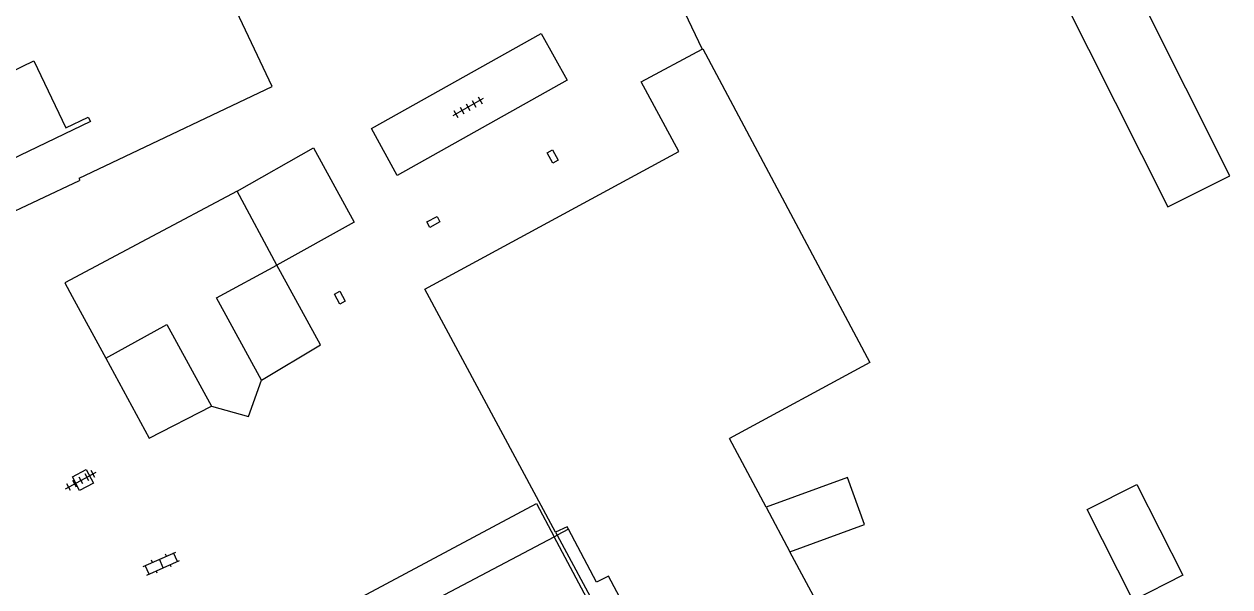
# Model space of a CAD drawing. Extents: x 137999 to 141000, y 397500 to 400501.
# Drawn here: x 138189.6 to 138267.6, y 400110.7 to 400147.1 of the extents above; entities that cross this region are included whole.
import ezdxf

# ---------------------------------------------------------------- set-up
doc = ezdxf.new("R2010")
doc.units = 0
for name, color, linetype in [('gg-afsc-hekwerk', 7, 'Continuous'), ('gg-afsc-muur', 7, 'Continuous'), ('gg-bbg-bijgebouw', 7, 'Continuous'), ('gg-bbg-gedigitaliseerde bebouwing', 7, 'Continuous'), ('gg-bbg-hoofdgebouw', 7, 'Continuous'), ('gg-bbg-luifel en loopbrug', 7, 'Continuous'), ('gg-bbg-overig bouwwerk', 7, 'Continuous'), ('gg-bbg-tussenscheiding', 7, 'Continuous'), ('gg-knt-verharding', 7, 'Continuous'), ('gg-knt-verharding nz', 7, 'Continuous'), ('gt-grn-vlakafsluiter', 7, 'Continuous'), ('gt-symb-klinker verharding', 7, 'Continuous'), ('gt-symb-kolk center center', 7, 'Continuous'), ('gt-symb-tegel verharding', 7, 'Continuous')]:
    doc.layers.add(name, color=color, linetype=linetype)

# ---------------------------------------------------------------- blocks, each defined once
blk = doc.blocks.new('gt0-KOLKCC')
at = {"layer": 'gt-symb-kolk center center'}
blk.add_lwpolyline([(-0.375, 0.2), (0.375, 0.2), (0.375, -0.2), (-0.375, -0.2)], close=True, dxfattribs=at)
blk = doc.blocks.new('gt0-TEG1')
at = {"layer": 'gt-symb-tegel verharding'}
for p, q in [((-1.125, 0), (1.125, 0)), ((-0.9, -0.25), (-0.9, 0.25)), ((-0.45, -0.25), (-0.45, 0.25)), ((0, -0.25), (0, 0.25)), ((0.45, -0.25), (0.45, 0.25)), ((0.9, -0.25), (0.9, 0.25))]:
    blk.add_line(p, q, dxfattribs=at)
blk = doc.blocks.new('gt0-KL1')
at = {"layer": 'gt-symb-klinker verharding'}
for p, q in [((-1.15, 0.3), (1.15, 0.3)), ((-1, -0.3), (-1, 0.3)), ((-0.5, 0.3), (-0.5, 0.45)), ((0, -0.3), (0, 0.3)), ((0.5, 0.3), (0.5, 0.45)), ((1, -0.3), (1, 0.3)), ((-1.15, -0.3), (1.15, -0.3)), ((-0.5, -0.45), (-0.5, -0.3)), ((0.5, -0.45), (0.5, -0.3))]:
    blk.add_line(p, q, dxfattribs=at)

msp = doc.modelspace()

# ---------------------------------------------------------------- linework, layer by layer
at = {"layer": 'gg-afsc-hekwerk'}
for p, q in [((138224.851, 400163.737), (138233.451, 400145.511)), ((138179.527, 400130.568), (138193.189, 400137.032))]:
    msp.add_line(p, q, dxfattribs=at)
msp.add_lwpolyline([(138212.088, 400140.379), (138223.041, 400146.531), (138224.732, 400143.512), (138213.738, 400137.339), (138212.088, 400140.379)], dxfattribs=at)
at = {"layer": 'gg-afsc-muur'}
for p, q in [((138193.175, 400137.179), (138194.851, 400137.974)), ((138208.774, 400126.397), (138205.945, 400131.551)), ((138194.888, 400125.543), (138197.7, 400120.369))]:
    msp.add_line(p, q, dxfattribs=at)
msp.add_lwpolyline([(138194.851, 400137.974), (138205.66, 400143.102), (138197.61, 400160.113)], dxfattribs=at)
at = {"layer": 'gg-bbg-bijgebouw'}
for p, q in [((138203.38, 400136.326), (138197.541, 400133.22)), ((138205.945, 400131.551), (138203.38, 400136.326)), ((138192.722, 400129.53), (138194.888, 400125.543))]:
    msp.add_line(p, q, dxfattribs=at)
for points in [[(138197.541, 400133.22), (138192.247, 400130.404), (138192.722, 400129.53)], [(138204.972, 400124.1), (138202.055, 400129.437), (138205.945, 400131.551)], [(138194.888, 400125.543), (138198.852, 400127.709), (138201.732, 400122.438)], [(138201.732, 400122.438), (138204.129, 400121.754), (138204.972, 400124.1)], [(138258.362, 400115.745), (138261.57, 400117.373), (138264.552, 400111.496), (138261.342, 400109.867), (138258.362, 400115.745)]]:
    msp.add_lwpolyline(points, dxfattribs=at)
at = {"layer": 'gg-bbg-gedigitaliseerde bebouwing'}
for p, q in [((138237.597, 400115.898), (138235.23, 400120.33)), ((138242.69, 400106.36), (138239.135, 400113.017))]:
    msp.add_line(p, q, dxfattribs=at)
for points in [[(138179.21, 400143.51), (138186.29, 400146.901), (138187.876, 400143.615), (138190.232, 400144.753), (138192.319, 400140.429), (138193.764, 400141.126), (138193.903, 400140.837), (138182.99, 400135.61)], [(138239.135, 400113.017), (138243.957, 400114.772), (138242.851, 400117.81), (138237.597, 400115.898)]]:
    msp.add_lwpolyline(points, dxfattribs=at)
at = {"layer": 'gg-bbg-hoofdgebouw'}
msp.add_line((138223.98, 400114.27), (138215.526, 400129.997), dxfattribs=at)
for points in [[(138215.526, 400129.997), (138231.96, 400138.889), (138229.514, 400143.409), (138233.451, 400145.511)], [(138233.451, 400145.511), (138233.505, 400145.54), (138244.309, 400125.249), (138235.23, 400120.33)], [(138224.814, 400114.472), (138224.73, 400114.63), (138223.98, 400114.27)], [(138231.211, 400104.255), (138227.4, 400111.43), (138226.63, 400111.05), (138224.814, 400114.472)]]:
    msp.add_lwpolyline(points, dxfattribs=at)
at = {"layer": 'gg-bbg-luifel en loopbrug'}
for p in [(138224.814, 400114.472), (138223.891, 400113.984)]:
    msp.add_line(p, (138224.081, 400114.084), dxfattribs=at)
msp.add_lwpolyline([(138213.983, 400099.446), (138210.126, 400106.703), (138223.891, 400113.984)], dxfattribs=at)
at = {"layer": 'gg-bbg-overig bouwwerk'}
msp.add_lwpolyline([(138255.042, 400152.298), (138263.564, 400135.316), (138267.586, 400137.335), (138259.064, 400154.316), (138255.042, 400152.298)], dxfattribs=at)
at = {"layer": 'gg-bbg-tussenscheiding'}
msp.add_line((138237.597, 400115.898), (138239.135, 400113.017), dxfattribs=at)
at = {"layer": 'gg-knt-verharding'}
for p, q in [((138204.972, 400124.1), (138208.774, 400126.397)), ((138197.7, 400120.369), (138201.732, 400122.438)), ((138223.98, 400114.27), (138224.081, 400114.084))]:
    msp.add_line(p, q, dxfattribs=at)
for points in [[(138203.38, 400136.326), (138208.332, 400139.126), (138210.955, 400134.326), (138205.945, 400131.551)], [(138193.627, 400118.329), (138194.093, 400117.445), (138193.205, 400116.973), (138192.738, 400117.858), (138193.627, 400118.329)], [(138213.983, 400099.446), (138212.347, 400098.572), (138207.378, 400107.92), (138222.751, 400116.126), (138223.891, 400113.984)]]:
    msp.add_lwpolyline(points, dxfattribs=at)
at = {"layer": 'gg-knt-verharding nz'}
for p, q in [((138229.541, 400103.373), (138223.891, 400113.984)), ((138224.081, 400114.084), (138229.809, 400103.514))]:
    msp.add_line(p, q, dxfattribs=at)
at = {"layer": 'gt-grn-vlakafsluiter'}
msp.add_line((138193.175, 400137.179), (138193.189, 400137.032), dxfattribs=at)

# ---------------------------------------------------------------- block references
at = {"layer": 'gt-symb-klinker verharding', "rotation": 24.078837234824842}
msp.add_blockref('gt0-KL1', (138198.486, 400112.252), dxfattribs=at)
at = {"layer": 'gt-symb-kolk center center'}
for p, rotation in [((138223.794, 400138.574), -60.87308789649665), ((138216.08, 400134.344), 27.59036953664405), ((138210.029, 400129.445), 118.28136108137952)]:
    msp.add_blockref('gt0-KOLKCC', p, dxfattribs=dict(at, rotation=rotation))
at = {"layer": 'gt-symb-tegel verharding'}
for p, rotation in [((138218.319, 400141.766), -150.66720921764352), ((138193.283, 400117.616), 28.358963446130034)]:
    msp.add_blockref('gt0-TEG1', p, dxfattribs=dict(at, rotation=rotation))

doc.saveas('drawing.dxf')
